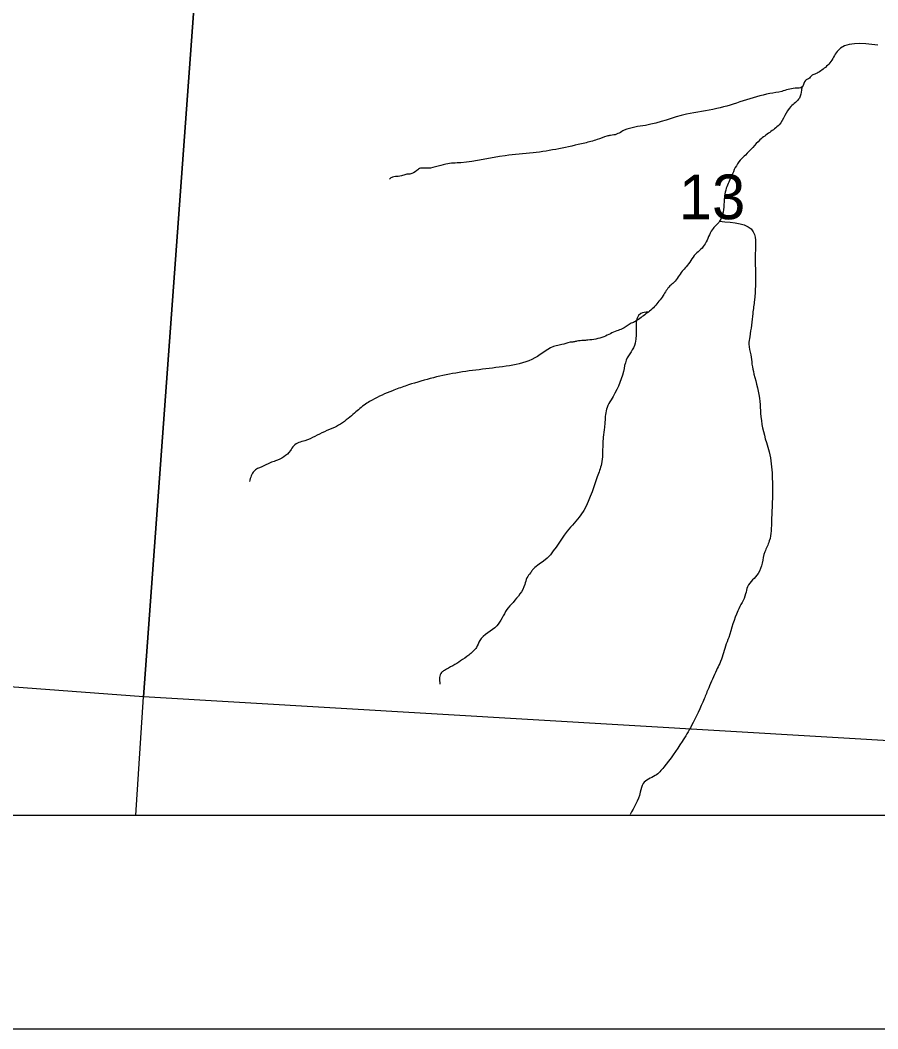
# Model space of a CAD drawing. Extents: x 0 to 42.5, y 0 to 22.
# Drawn here: x 7.5142 to 7.9159, y 14 to 14.4723 of the extents above; entities that cross this region are included whole.
import ezdxf

# ---------------------------------------------------------------- set-up
doc = ezdxf.new("R2010")
doc.units = 0
for name, color, linetype in [('GM_X_Interchange_Ramps', 7, 'Continuous'), ('GM_X_Minor_River', 7, 'Continuous'), ('GM_X_Section', 7, 'Continuous'), ('GM_X_Section_Text', 7, 'Continuous'), ('GM_X_Unincorporated', 7, 'Continuous'), ('SH_Cut_Line', 7, 'Continuous'), ('SH_Data', 7, 'Continuous')]:
    doc.layers.add(name, color=color, linetype=linetype)

msp = doc.modelspace()

# ---------------------------------------------------------------- linework, layer by layer
at = {"layer": 'GM_X_Interchange_Ramps'}
msp.add_lwpolyline([(5.08492, 14.1), (8.06989, 14.1), (8.07009, 14.10263), (8.07289, 14.12804), (8.09551, 14.48695), (8.1568, 15.41315), (8.16884, 15.59509), (8.16995, 15.61544), (8.04805, 15.62672), (7.97957, 15.63417), (7.95331, 15.6361), (7.91921, 15.63683), (7.91813, 15.60669), (7.88151, 15.60844), (7.87674, 15.60879), (7.42273, 15.64192), (7.26665, 15.65331), (5.92916, 15.74982)], dxfattribs=at)
at = {"layer": 'GM_X_Minor_River'}
for points in [[(7.91592, 14.46062), (7.89687, 14.45766), (7.89343, 14.45222), (7.89134, 14.45017), (7.88679, 14.44721), (7.88509, 14.44648), (7.88338, 14.4448), (7.88205, 14.44407), (7.88052, 14.44106), (7.87712, 14.44036), (7.87088, 14.43893), (7.8654, 14.43788), (7.84044, 14.43086), (7.82626, 14.42822), (7.80716, 14.42301), (7.79714, 14.4207), (7.79222, 14.4185), (7.79071, 14.41833), (7.78901, 14.41798), (7.78446, 14.41634), (7.7786, 14.41472), (7.75441, 14.41015), (7.74138, 14.40882), (7.72059, 14.40553), (7.7136, 14.40487), (7.70378, 14.40293), (7.7017, 14.40296), (7.69999, 14.40185), (7.69677, 14.4002), (7.69488, 14.40003), (7.6928, 14.39931), (7.69129, 14.39914), (7.68865, 14.3988), (7.68713, 14.39787)], [(7.88044, 14.44105), (7.88013, 14.43956), (7.87916, 14.43579), (7.87517, 14.43188), (7.86964, 14.42326), (7.86527, 14.41973), (7.86072, 14.4162), (7.85388, 14.40911), (7.85141, 14.40669), (7.84739, 14.39938), (7.8449, 14.39355), (7.84412, 14.38997), (7.84391, 14.38714), (7.84177, 14.37809), (7.83835, 14.37417), (7.83509, 14.3676), (7.833, 14.36498), (7.83053, 14.36275), (7.82615, 14.35676), (7.82424, 14.35471), (7.82043, 14.34947), (7.81853, 14.3478), (7.81529, 14.3433), (7.81339, 14.34069), (7.80902, 14.33602), (7.80674, 14.33435), (7.802, 14.33102), (7.79991, 14.3301), (7.79612, 14.3277), (7.79366, 14.32679), (7.7876, 14.32404), (7.78004, 14.32244), (7.77796, 14.32228), (7.77494, 14.32195), (7.77343, 14.32159), (7.77173, 14.32143), (7.76795, 14.32035), (7.7653, 14.31982), (7.75526, 14.3141), (7.74334, 14.31049), (7.71821, 14.30706), (7.69458, 14.30097), (7.68852, 14.29879), (7.67905, 14.29439), (7.67659, 14.29291), (7.67147, 14.28882), (7.66862, 14.28641), (7.66141, 14.28159), (7.65668, 14.27958), (7.64759, 14.27536), (7.64229, 14.27298), (7.64076, 14.27073), (7.63375, 14.26592), (7.63128, 14.26501), (7.62731, 14.26317), (7.62371, 14.26114), (7.6216, 14.25626)], [(7.84177, 14.37809), (7.85759, 14.37314), (7.85845, 14.36141), (7.8586, 14.3546), (7.85813, 14.34118), (7.85733, 14.33496), (7.85593, 14.32401), (7.85553, 14.32061), (7.85644, 14.3155), (7.85697, 14.31114), (7.85789, 14.30659), (7.86063, 14.29369), (7.86097, 14.28821), (7.86371, 14.27456), (7.865, 14.27019), (7.86643, 14.25883), (7.86658, 14.25353), (7.86632, 14.24276), (7.8661, 14.23822), (7.86509, 14.22841), (7.86298, 14.22333), (7.85988, 14.21317), (7.85493, 14.207), (7.85397, 14.20361), (7.85033, 14.19572), (7.84609, 14.1833), (7.84455, 14.17916), (7.84185, 14.17107), (7.84032, 14.16788), (7.83668, 14.15961), (7.83456, 14.15454), (7.82863, 14.14196), (7.82423, 14.13446), (7.81566, 14.12248), (7.81166, 14.11857), (7.80598, 14.11487), (7.80463, 14.11073), (7.79984, 14.1004)], [(7.80844, 14.3356), (7.80486, 14.33495), (7.8023, 14.32099), (7.7981, 14.31311), (7.79674, 14.30784), (7.79099, 14.2945), (7.78907, 14.29093), (7.78808, 14.28414), (7.78788, 14.28168), (7.78728, 14.27697), (7.78707, 14.27357), (7.78644, 14.2645), (7.78451, 14.25848), (7.77683, 14.24063), (7.77036, 14.23297), (7.75932, 14.21894), (7.75419, 14.21486), (7.75324, 14.21355), (7.75153, 14.21112), (7.75056, 14.2081), (7.74503, 14.19968), (7.74217, 14.19631), (7.7374, 14.18863), (7.72943, 14.18175), (7.7279, 14.17856), (7.72428, 14.17501), (7.72049, 14.17223), (7.71291, 14.1678), (7.71158, 14.16688), (7.71079, 14.16141)]]:
    msp.add_spline(points, degree=3, dxfattribs=at)
at = {"layer": 'GM_X_Section'}
for points in [[(7.60947, 14.66753), (7.57191, 14.15551), (7.07693, 14.19244), (7.11032, 14.70599)], [(7.60947, 14.66753), (8.10329, 14.63477), (8.10113, 14.59878), (8.07195, 14.12589), (7.57191, 14.15551)]]:
    msp.add_lwpolyline(points, close=True, dxfattribs=at)
at = {"layer": 'GM_X_Unincorporated'}
msp.add_lwpolyline([(7.07102, 14.1), (7.56829, 14.1), (7.57191, 14.15551), (7.07693, 14.19244)], close=True, dxfattribs=at)
at = {"layer": 'SH_Cut_Line'}
msp.add_lwpolyline([(2.1, 14.1), (8.06989, 14.1), (8.07009, 14.10263), (8.07289, 14.12804), (8.09551, 14.48695), (8.1568, 15.41315), (8.16884, 15.59509), (8.16995, 15.61544), (8.04805, 15.62672), (7.97957, 15.63417), (7.95331, 15.6361), (7.91921, 15.63683), (7.91813, 15.60669), (7.88151, 15.60844), (7.87674, 15.60879), (7.42273, 15.64192), (7.26665, 15.65331), (5.92916, 15.74982)], dxfattribs=at)
at = {"layer": 'SH_Data'}
for p, q in [((2.1, 14.1), (8.9, 14.1)), ((2, 14), (9, 14))]:
    msp.add_line(p, q, dxfattribs=at)

# ---------------------------------------------------------------- texts
at = {"layer": 'GM_X_Section_Text'}
msp.add_text('13', height=0.020928, rotation=0, dxfattribs=at).set_placement((7.82271, 14.37907))

doc.saveas('drawing.dxf')
